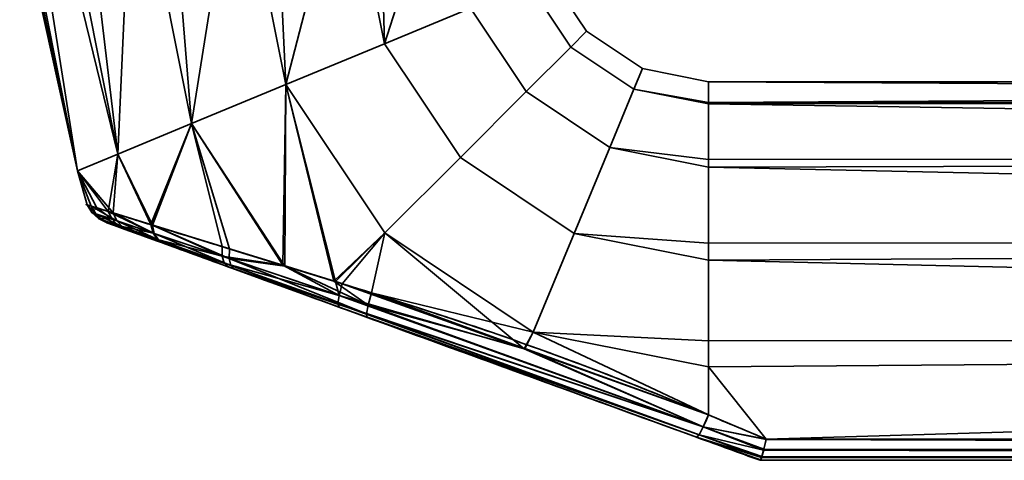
# Model space of a CAD drawing. Header units: millimetres. Extents: x -603 to 3703, y -121 to 193.
# Tile 742 of 1056: x 2531 to 2588, y -121 to -95. Entities that reach past the tile are written whole.
import ezdxf

# ---------------------------------------------------------------- set-up
doc = ezdxf.new("R2010")
doc.units = ezdxf.units.MM
doc.layers.add('151', color=7, linetype='Continuous', true_color=0xffffff)

# ---------------------------------------------------------------- blocks, each defined once
blk = doc.blocks.new('UG_SURFACE_120')
at = {"layer": '151', "color": 35, "linetype": 'Continuous', "lineweight": 35}
for points in [[(2534.348, -104.182, 1085.881), (2534.348, -104.182, 1092.119), (2531, -89, 1089)], [(2534.348, -104.182, 1092.119), (2531.164, -89, 1090.559), (2531, -89, 1089)], [(2531, -89, 1089), (2531.328, -89, 1085.881), (2534.348, -104.182, 1085.881)], [(2534.348, -104.182, 1092.119), (2531.328, -89, 1092.119), (2531.164, -89, 1090.559)], [(2534.348, -104.182, 1085.881), (2531.328, -89, 1085.881), (2531.959, -89, 1084.465)], [(2533.234, -89, 1096.4), (2531.328, -89, 1092.119), (2534.348, -104.182, 1092.119), (2536.691, -103.211, 1097.817)], [(2531.959, -89, 1084.465), (2533.865, -89, 1080.183), (2536.691, -103.211, 1080.183), (2534.348, -104.182, 1085.881)], [(2536.691, -103.211, 1097.817), (2533.865, -89, 1097.817), (2533.234, -89, 1096.4)], [(2536.691, -103.211, 1080.183), (2533.865, -89, 1080.183), (2535.017, -89, 1079.146)], [(2537.348, -89, 1100.953), (2533.865, -89, 1097.817), (2536.691, -103.211, 1097.817)], [(2535.017, -89, 1079.146), (2538.5, -89, 1076.01), (2540.974, -101.437, 1076.01), (2536.691, -103.211, 1080.183)], [(2536.691, -103.211, 1097.817), (2540.974, -101.437, 1101.99), (2538.5, -89, 1101.99), (2537.348, -89, 1100.953)], [(2540.974, -101.437, 1076.01), (2538.5, -89, 1076.01), (2539.975, -89, 1075.53)], [(2542.957, -89, 1103.439), (2538.5, -89, 1101.99), (2540.974, -101.437, 1101.99)], [(2539.975, -89, 1075.53), (2544.432, -89, 1074.082), (2546.454, -99.167, 1074.082), (2540.974, -101.437, 1076.01)], [(2540.974, -101.437, 1101.99), (2546.454, -99.167, 1103.918), (2544.432, -89, 1103.918), (2542.957, -89, 1103.439)], [(2546.454, -99.167, 1074.082), (2544.432, -89, 1074.082), (2545.974, -89, 1074.244)], [(2549.093, -89, 1103.428), (2544.432, -89, 1103.918), (2546.454, -99.167, 1103.918)], [(2545.974, -89, 1074.244), (2550.635, -89, 1074.734), (2552.186, -96.793, 1074.734), (2546.454, -99.167, 1074.082)], [(2546.454, -99.167, 1103.918), (2552.186, -96.793, 1103.266), (2550.635, -89, 1103.266), (2549.093, -89, 1103.428)], [(2552.186, -96.793, 1074.734), (2550.635, -89, 1074.734), (2551.978, -89, 1075.51)], [(2554.694, -89, 1100.923), (2550.635, -89, 1103.266), (2552.186, -96.793, 1103.266)], [(2551.978, -89, 1075.51), (2556.037, -89, 1077.853), (2557.176, -94.726, 1077.853), (2552.186, -96.793, 1074.734)], [(2552.186, -96.793, 1103.266), (2557.176, -94.726, 1100.147), (2556.037, -89, 1100.147), (2554.694, -89, 1100.923)], [(2561.761, -92.827, 1089), (2563.929, -96.071, 1089), (2563.012, -96.988, 1082.899), (2560.563, -93.323, 1082.899)], [(2560.563, -93.323, 1095.101), (2563.012, -96.988, 1095.101), (2563.929, -96.071, 1089), (2561.761, -92.827, 1089)], [(2560.563, -93.323, 1082.899), (2563.012, -96.988, 1082.899), (2560.42, -99.58, 1077.853), (2557.176, -94.726, 1077.853)], [(2557.176, -94.726, 1100.147), (2560.42, -99.58, 1100.147), (2563.012, -96.988, 1095.101), (2560.563, -93.323, 1095.101)], [(2557.176, -94.726, 1077.853), (2560.42, -99.58, 1077.853), (2556.6, -103.4, 1074.734), (2552.186, -96.793, 1074.734)], [(2552.186, -96.793, 1103.266), (2556.6, -103.4, 1103.266), (2560.42, -99.58, 1100.147), (2557.176, -94.726, 1100.147)], [(2563.929, -96.071, 1089), (2567.173, -98.239, 1089), (2566.677, -99.437, 1082.899), (2563.012, -96.988, 1082.899)], [(2563.012, -96.988, 1095.101), (2566.677, -99.437, 1095.101), (2567.173, -98.239, 1089), (2563.929, -96.071, 1089)], [(2552.186, -96.793, 1074.734), (2556.6, -103.4, 1074.734), (2552.214, -107.786, 1074.082), (2546.454, -99.167, 1074.082)], [(2546.454, -99.167, 1103.918), (2552.214, -107.786, 1103.918), (2556.6, -103.4, 1103.266), (2552.186, -96.793, 1103.266)], [(2563.012, -96.988, 1082.899), (2566.677, -99.437, 1082.899), (2565.274, -102.824, 1077.853), (2560.42, -99.58, 1077.853)], [(2560.42, -99.58, 1100.147), (2565.274, -102.824, 1100.147), (2566.677, -99.437, 1095.101), (2563.012, -96.988, 1095.101)], [(2566.677, -99.437, 1082.899), (2567.173, -98.239, 1089), (2571, -99, 1089), (2571, -100.218, 1083.27)], [(2571, -100.218, 1094.73), (2571, -99, 1089), (2567.173, -98.239, 1089), (2566.677, -99.437, 1095.101)], [(2546.454, -99.167, 1103.918), (2540.974, -101.437, 1101.99), (2546.408, -109.716, 1101.839)], [(2546.274, -109.671, 1076.138), (2540.974, -101.437, 1076.01), (2546.454, -99.167, 1074.082)], [(2549.349, -110.62, 1075.135), (2546.274, -109.671, 1076.138), (2546.454, -99.167, 1074.082)], [(2546.454, -99.167, 1103.918), (2546.408, -109.716, 1101.839), (2549.239, -110.593, 1102.64)], [(2546.454, -99.167, 1074.082), (2552.214, -107.786, 1074.082), (2549.349, -110.62, 1075.135)], [(2549.239, -110.593, 1102.64), (2552.214, -107.786, 1103.918), (2546.454, -99.167, 1103.918)], [(2565.274, -102.824, 1077.853), (2566.677, -99.437, 1082.899), (2571, -100.297, 1082.899), (2571, -103.516, 1078.467)], [(2571, -103.516, 1099.532), (2571, -100.297, 1095.101), (2566.677, -99.437, 1095.101), (2565.274, -102.824, 1100.147)], [(2566.677, -99.437, 1095.101), (2571, -100.297, 1095.101), (2571, -100.218, 1094.73)], [(2571, -100.218, 1083.27), (2571, -100.297, 1082.899), (2566.677, -99.437, 1082.899)], [(2769, -100.144, 1083.254), (2571, -100.218, 1083.27), (2571, -99, 1089)], [(2769, -99, 1089), (2571, -99, 1089), (2571, -100.218, 1094.73)], [(2571, -100.218, 1094.73), (2769, -100.144, 1094.746), (2769, -99, 1089)], [(2571, -99, 1089), (2769, -99, 1089), (2769, -100.144, 1083.254)], [(2560.42, -99.58, 1077.853), (2565.274, -102.824, 1077.853), (2563.207, -107.815, 1074.734), (2556.6, -103.4, 1074.734)], [(2556.6, -103.4, 1103.266), (2563.207, -107.815, 1103.266), (2565.274, -102.824, 1100.147), (2560.42, -99.58, 1100.147)], [(2571, -100.297, 1082.899), (2769, -100.144, 1083.254), (2769, -103.402, 1078.385)], [(2769, -100.144, 1094.746), (2571, -100.218, 1094.73), (2571, -100.297, 1095.101)], [(2571, -100.297, 1095.101), (2769, -103.402, 1099.615), (2769, -100.144, 1094.746)], [(2571, -100.297, 1082.899), (2571, -100.218, 1083.27), (2769, -100.144, 1083.254)], [(2769, -103.402, 1078.385), (2571, -103.516, 1078.467), (2571, -100.297, 1082.899)], [(2571, -100.297, 1095.101), (2571, -103.516, 1099.532), (2769, -103.402, 1099.615)], [(2540.974, -101.437, 1101.99), (2536.691, -103.211, 1097.817), (2538.717, -107.34, 1097.813)], [(2538.613, -107.308, 1080.278), (2536.691, -103.211, 1080.183), (2540.974, -101.437, 1076.01)], [(2540.974, -101.437, 1076.01), (2542.759, -108.586, 1077.285), (2538.613, -107.308, 1080.278)], [(2538.717, -107.34, 1097.813), (2543.18, -108.716, 1100.926), (2540.974, -101.437, 1101.99)], [(2540.974, -101.437, 1076.01), (2546.274, -109.671, 1076.138), (2542.759, -108.586, 1077.285)], [(2543.18, -108.716, 1100.926), (2546.408, -109.716, 1101.839), (2540.974, -101.437, 1101.99)], [(2563.207, -107.815, 1074.734), (2565.274, -102.824, 1077.853), (2571, -103.963, 1077.853), (2571, -108.376, 1075.305)], [(2571, -108.376, 1102.695), (2571, -103.963, 1100.147), (2565.274, -102.824, 1100.147), (2563.207, -107.815, 1103.266)], [(2565.274, -102.824, 1100.147), (2571, -103.963, 1100.147), (2571, -103.516, 1099.532)], [(2571, -103.516, 1078.467), (2571, -103.963, 1077.853), (2565.274, -102.824, 1077.853)], [(2534.348, -104.182, 1085.881), (2536.691, -103.211, 1080.183), (2536.142, -106.541, 1083.674)], [(2536.424, -106.629, 1094.854), (2536.691, -103.211, 1097.817), (2534.348, -104.182, 1092.119)], [(2536.691, -103.211, 1080.183), (2538.613, -107.308, 1080.278), (2536.142, -106.541, 1083.674)], [(2536.424, -106.629, 1094.854), (2538.675, -107.327, 1097.784), (2536.691, -103.211, 1097.817)], [(2538.675, -107.327, 1097.784), (2538.717, -107.34, 1097.813), (2536.691, -103.211, 1097.817)], [(2556.6, -103.4, 1074.734), (2563.207, -107.815, 1074.734), (2560.833, -113.546, 1074.082), (2552.214, -107.786, 1074.082)], [(2552.214, -107.786, 1103.918), (2560.833, -113.546, 1103.918), (2563.207, -107.815, 1103.266), (2556.6, -103.4, 1103.266)], [(2571, -103.963, 1077.853), (2769, -103.402, 1078.385), (2769, -108.277, 1075.135)], [(2769, -103.402, 1099.615), (2571, -103.516, 1099.532), (2571, -103.963, 1100.147)], [(2571, -103.963, 1100.147), (2769, -108.277, 1102.865), (2769, -103.402, 1099.615)], [(2571, -103.963, 1077.853), (2571, -103.516, 1078.467), (2769, -103.402, 1078.385)], [(2769, -108.277, 1075.135), (2571, -108.376, 1075.305), (2571, -103.963, 1077.853)], [(2571, -103.963, 1100.147), (2571, -108.376, 1102.695), (2769, -108.277, 1102.865)], [(2534.348, -104.182, 1092.119), (2534.348, -104.182, 1085.881), (2534.916, -106.158, 1087.843)], [(2534.348, -104.182, 1085.881), (2535.484, -106.335, 1085.914), (2534.916, -106.158, 1087.843)], [(2534.348, -104.182, 1092.119), (2535.15, -106.231, 1091.582), (2536.424, -106.629, 1094.854)], [(2534.916, -106.158, 1087.843), (2535.15, -106.231, 1091.582), (2534.348, -104.182, 1092.119)], [(2536.142, -106.541, 1083.674), (2535.484, -106.335, 1085.914), (2534.348, -104.182, 1085.881)], [(2535.195, -106.594, 1087.889), (2534.916, -106.158, 1087.843), (2535.484, -106.335, 1085.914)], [(2534.916, -106.158, 1087.843), (2535.195, -106.594, 1087.889), (2535.419, -106.67, 1091.481)], [(2535.419, -106.67, 1091.481), (2535.15, -106.231, 1091.582), (2534.916, -106.158, 1087.843)], [(2535.15, -106.231, 1091.582), (2535.419, -106.67, 1091.481), (2536.643, -107.084, 1094.63)], [(2536.643, -107.084, 1094.63), (2536.424, -106.629, 1094.854), (2535.15, -106.231, 1091.582)], [(2536.372, -106.992, 1083.879), (2535.195, -106.594, 1087.889), (2535.484, -106.335, 1085.914)], [(2535.484, -106.335, 1085.914), (2536.142, -106.541, 1083.674), (2536.372, -106.992, 1083.879)], [(2535.195, -106.594, 1087.889), (2535.575, -106.943, 1087.941), (2535.791, -107.02, 1091.364)], [(2535.791, -107.02, 1091.364), (2535.419, -106.67, 1091.481), (2535.195, -106.594, 1087.889)], [(2535.575, -106.943, 1087.941), (2535.195, -106.594, 1087.889), (2536.372, -106.992, 1083.879)], [(2535.419, -106.67, 1091.481), (2535.791, -107.02, 1091.364), (2536.97, -107.441, 1094.363)], [(2536.97, -107.441, 1094.363), (2536.643, -107.084, 1094.63), (2535.419, -106.67, 1091.481)], [(2536.142, -106.541, 1083.674), (2538.613, -107.308, 1080.278), (2538.75, -107.795, 1080.602)], [(2538.75, -107.795, 1080.602), (2536.372, -106.992, 1083.879), (2536.142, -106.541, 1083.674)], [(2536.424, -106.629, 1094.854), (2536.643, -107.084, 1094.63), (2538.809, -107.815, 1097.458)], [(2538.809, -107.815, 1097.458), (2538.675, -107.327, 1097.784), (2536.424, -106.629, 1094.854)], [(2536.372, -106.992, 1083.879), (2536.709, -107.348, 1084.121), (2535.575, -106.943, 1087.941)], [(2535.791, -107.02, 1091.364), (2535.575, -106.943, 1087.941), (2536.033, -107.181, 1087.998)], [(2536.033, -107.181, 1087.998), (2535.575, -106.943, 1087.941), (2536.709, -107.348, 1084.121)], [(2536.97, -107.441, 1094.363), (2535.791, -107.02, 1091.364), (2536.242, -107.257, 1091.238)], [(2536.033, -107.181, 1087.998), (2536.242, -107.257, 1091.238), (2535.791, -107.02, 1091.364)], [(2536.709, -107.348, 1084.121), (2537.128, -107.58, 1084.384), (2536.033, -107.181, 1087.998)], [(2536.242, -107.257, 1091.238), (2536.033, -107.181, 1087.998), (2537.128, -107.58, 1084.384), (2539.346, -108.387, 1081.441)], [(2536.242, -107.257, 1091.238), (2537.381, -107.672, 1094.074), (2536.97, -107.441, 1094.363)], [(2539.346, -108.387, 1081.441), (2537.381, -107.672, 1094.074), (2536.242, -107.257, 1091.238)], [(2536.709, -107.348, 1084.121), (2536.372, -106.992, 1083.879), (2538.75, -107.795, 1080.602)], [(2536.643, -107.084, 1094.63), (2536.97, -107.441, 1094.363), (2539.059, -108.186, 1097.056)], [(2539.059, -108.186, 1097.056), (2538.809, -107.815, 1097.458), (2536.643, -107.084, 1094.63)], [(2538.75, -107.795, 1080.602), (2539.001, -108.166, 1081.001), (2536.709, -107.348, 1084.121)], [(2537.128, -107.58, 1084.384), (2536.709, -107.348, 1084.121), (2539.001, -108.166, 1081.001)], [(2539.059, -108.186, 1097.056), (2536.97, -107.441, 1094.363), (2537.381, -107.672, 1094.074)], [(2538.613, -107.308, 1080.278), (2542.759, -108.586, 1077.285), (2542.756, -109.141, 1077.691)], [(2542.756, -109.141, 1077.691), (2538.75, -107.795, 1080.602), (2538.613, -107.308, 1080.278)], [(2538.717, -107.34, 1097.813), (2538.675, -107.327, 1097.784), (2538.809, -107.815, 1097.458)], [(2538.717, -107.34, 1097.813), (2538.809, -107.815, 1097.458), (2543.164, -109.278, 1100.516)], [(2543.164, -109.278, 1100.516), (2543.18, -108.716, 1100.926), (2538.717, -107.34, 1097.813)], [(2539.001, -108.166, 1081.001), (2539.346, -108.387, 1081.441), (2537.128, -107.58, 1084.384)], [(2537.381, -107.672, 1094.074), (2539.402, -108.407, 1096.613), (2539.059, -108.186, 1097.056)], [(2539.402, -108.407, 1096.613), (2537.381, -107.672, 1094.074), (2543.101, -109.754, 1078.847)], [(2539.346, -108.387, 1081.441), (2543.101, -109.754, 1078.847), (2537.381, -107.672, 1094.074)], [(2539.001, -108.166, 1081.001), (2538.75, -107.795, 1080.602), (2542.756, -109.141, 1077.691)], [(2538.809, -107.815, 1097.458), (2539.059, -108.186, 1097.056), (2543.271, -109.687, 1099.964)], [(2543.271, -109.687, 1099.964), (2543.164, -109.278, 1100.516), (2538.809, -107.815, 1097.458)], [(2552.214, -107.786, 1103.918), (2549.239, -110.593, 1102.64), (2551.441, -111.275, 1103.263)], [(2549.728, -110.737, 1075.011), (2549.349, -110.62, 1075.135), (2552.214, -107.786, 1074.082)], [(2560.309, -114.529, 1074.83), (2549.728, -110.737, 1075.011), (2552.214, -107.786, 1074.082)], [(2560.833, -113.546, 1103.918), (2552.214, -107.786, 1103.918), (2551.441, -111.275, 1103.263)], [(2552.214, -107.786, 1074.082), (2560.833, -113.546, 1074.082), (2560.309, -114.529, 1074.83)], [(2560.833, -113.546, 1074.082), (2563.207, -107.815, 1074.734), (2571, -109.365, 1074.734), (2571, -114.051, 1074.242)], [(2571, -114.051, 1103.758), (2571, -109.365, 1103.266), (2563.207, -107.815, 1103.266), (2560.833, -113.546, 1103.918)], [(2563.207, -107.815, 1103.266), (2571, -109.365, 1103.266), (2571, -108.376, 1102.695)], [(2571, -108.376, 1075.305), (2571, -109.365, 1074.734), (2563.207, -107.815, 1074.734)], [(2542.756, -109.141, 1077.691), (2542.875, -109.546, 1078.233), (2539.001, -108.166, 1081.001)], [(2539.346, -108.387, 1081.441), (2539.001, -108.166, 1081.001), (2542.875, -109.546, 1078.233)], [(2543.271, -109.687, 1099.964), (2539.059, -108.186, 1097.056), (2539.402, -108.407, 1096.613)], [(2542.875, -109.546, 1078.233), (2543.101, -109.754, 1078.847), (2539.346, -108.387, 1081.441)], [(2539.402, -108.407, 1096.613), (2543.485, -109.894, 1099.336), (2543.271, -109.687, 1099.964)], [(2543.101, -109.754, 1078.847), (2551.166, -112.689, 1101.362), (2543.485, -109.894, 1099.336), (2539.402, -108.407, 1096.613)], [(2542.756, -109.141, 1077.691), (2542.759, -108.586, 1077.285), (2546.274, -109.671, 1076.138)], [(2571, -109.365, 1074.734), (2769, -108.277, 1075.135), (2769, -114.025, 1074)], [(2769, -114.025, 1104), (2769, -108.277, 1102.865), (2571, -109.365, 1103.266)], [(2769, -108.277, 1102.865), (2571, -108.376, 1102.695), (2571, -109.365, 1103.266)], [(2571, -109.365, 1074.734), (2571, -108.376, 1075.305), (2769, -108.277, 1075.135)], [(2546.274, -109.671, 1076.138), (2549.551, -111.419, 1075.427), (2542.756, -109.141, 1077.691)], [(2542.875, -109.546, 1078.233), (2542.756, -109.141, 1077.691), (2549.551, -111.419, 1075.427)], [(2546.408, -109.716, 1101.839), (2543.18, -108.716, 1100.926), (2543.164, -109.278, 1100.516)], [(2549.551, -111.419, 1075.427), (2549.487, -111.9, 1076.085), (2542.875, -109.546, 1078.233)], [(2543.101, -109.754, 1078.847), (2542.875, -109.546, 1078.233), (2549.487, -111.9, 1076.085)], [(2549.487, -111.9, 1076.085), (2549.549, -112.1, 1076.876), (2543.101, -109.754, 1078.847)], [(2543.101, -109.754, 1078.847), (2549.549, -112.1, 1076.876), (2551.166, -112.689, 1101.362)], [(2543.164, -109.278, 1100.516), (2543.271, -109.687, 1099.964), (2551.136, -112.488, 1102.182)], [(2546.408, -109.716, 1101.839), (2543.164, -109.278, 1100.516), (2551.233, -111.986, 1102.857)], [(2551.136, -112.488, 1102.182), (2551.233, -111.986, 1102.857), (2543.164, -109.278, 1100.516)], [(2551.136, -112.488, 1102.182), (2543.271, -109.687, 1099.964), (2543.485, -109.894, 1099.336)], [(2549.551, -111.419, 1075.427), (2546.274, -109.671, 1076.138), (2549.349, -110.62, 1075.135)], [(2551.233, -111.986, 1102.857), (2549.239, -110.593, 1102.64), (2546.408, -109.716, 1101.839)], [(2769, -114.025, 1074), (2571, -114.051, 1074.242), (2571, -109.365, 1074.734)], [(2571, -109.365, 1103.266), (2571, -114.051, 1103.758), (2769, -114.025, 1104)], [(2543.485, -109.894, 1099.336), (2551.166, -112.689, 1101.362), (2551.136, -112.488, 1102.182)], [(2551.233, -111.986, 1102.857), (2551.441, -111.275, 1103.263), (2549.239, -110.593, 1102.64)], [(2549.349, -110.62, 1075.135), (2549.728, -110.737, 1075.011), (2549.551, -111.419, 1075.427)], [(2549.551, -111.419, 1075.427), (2549.728, -110.737, 1075.011), (2560.309, -114.529, 1074.83)], [(2549.487, -111.9, 1076.085), (2549.551, -111.419, 1075.427), (2570.703, -119.056, 1075.05)], [(2560.309, -114.529, 1074.83), (2570.703, -119.056, 1075.05), (2549.551, -111.419, 1075.427)], [(2560.345, -114.501, 1103.304), (2551.441, -111.275, 1103.263), (2551.233, -111.986, 1102.857)], [(2551.441, -111.275, 1103.263), (2560.345, -114.501, 1103.304), (2560.833, -113.546, 1103.918)], [(2570.703, -119.056, 1075.05), (2570.46, -119.517, 1075.73), (2549.487, -111.9, 1076.085)], [(2549.549, -112.1, 1076.876), (2549.487, -111.9, 1076.085), (2570.46, -119.517, 1075.73)], [(2570.703, -119.056, 1102.95), (2551.233, -111.986, 1102.857), (2551.136, -112.488, 1102.182)], [(2560.345, -114.501, 1103.304), (2551.233, -111.986, 1102.857), (2570.703, -119.056, 1102.95)], [(2570.46, -119.517, 1075.73), (2570.316, -119.659, 1076.562), (2549.549, -112.1, 1076.876)], [(2549.549, -112.1, 1076.876), (2570.316, -119.659, 1076.562), (2570.316, -119.659, 1101.438), (2551.166, -112.689, 1101.362)], [(2570.46, -119.517, 1102.27), (2551.136, -112.488, 1102.182), (2551.166, -112.689, 1101.362)], [(2551.136, -112.488, 1102.182), (2570.46, -119.517, 1102.27), (2570.703, -119.056, 1102.95)], [(2551.166, -112.689, 1101.362), (2570.316, -119.659, 1101.438), (2570.46, -119.517, 1102.27)], [(2571, -118.361, 1074.648), (2560.309, -114.529, 1074.83), (2560.833, -113.546, 1074.082)], [(2560.833, -113.546, 1103.918), (2560.345, -114.501, 1103.304), (2571, -118.361, 1103.352)], [(2560.833, -113.546, 1103.918), (2571, -115.568, 1103.918), (2571, -114.051, 1103.758)], [(2571, -118.361, 1103.352), (2571, -115.568, 1103.918), (2560.833, -113.546, 1103.918)], [(2560.833, -113.546, 1074.082), (2571, -115.568, 1074.082), (2571, -118.361, 1074.648)], [(2571, -114.051, 1074.242), (2571, -115.568, 1074.082), (2560.833, -113.546, 1074.082)], [(2769, -114.025, 1104), (2571, -115.568, 1103.918), (2574.353, -119.769, 1102.846)], [(2769, -114.025, 1104), (2571, -114.051, 1103.758), (2571, -115.568, 1103.918)], [(2574.353, -119.769, 1075.154), (2571, -115.568, 1074.082), (2769, -114.025, 1074)], [(2571, -115.568, 1074.082), (2571, -114.051, 1074.242), (2769, -114.025, 1074)], [(2769, -114.025, 1074), (2769, -119.769, 1075.154), (2574.353, -119.769, 1075.154)], [(2574.353, -119.769, 1102.846), (2769, -119.769, 1102.846), (2769, -114.025, 1104)], [(2560.309, -114.529, 1074.83), (2571, -118.361, 1074.648), (2570.703, -119.056, 1075.05)], [(2570.703, -119.056, 1102.95), (2571, -118.361, 1103.352), (2560.345, -114.501, 1103.304)], [(2571, -115.568, 1103.918), (2571, -118.361, 1103.352), (2574.353, -119.769, 1102.846)], [(2574.353, -119.769, 1075.154), (2571, -118.361, 1074.648), (2571, -115.568, 1074.082)], [(2574.353, -119.769, 1102.846), (2571, -118.361, 1103.352), (2570.703, -119.056, 1102.95)], [(2570.703, -119.056, 1075.05), (2571, -118.361, 1074.648), (2574.353, -119.769, 1075.154)], [(2574.083, -120.838, 1101.72), (2570.46, -119.517, 1102.27), (2570.316, -119.659, 1101.438)], [(2570.316, -119.659, 1076.562), (2570.46, -119.517, 1075.73), (2574.083, -120.839, 1076.279)], [(2574.206, -120.419, 1102.387), (2570.703, -119.056, 1102.95), (2570.46, -119.517, 1102.27)], [(2570.46, -119.517, 1075.73), (2570.703, -119.056, 1075.05), (2574.206, -120.42, 1075.613)], [(2570.46, -119.517, 1102.27), (2574.111, -120.771, 1101.929), (2574.206, -120.419, 1102.387)], [(2570.46, -119.517, 1102.27), (2574.088, -120.827, 1101.757), (2574.111, -120.771, 1101.929)], [(2570.46, -119.517, 1102.27), (2574.083, -120.838, 1101.72), (2574.088, -120.827, 1101.757)], [(2574.206, -120.42, 1075.613), (2574.11, -120.773, 1076.074), (2570.46, -119.517, 1075.73)], [(2574.11, -120.773, 1076.074), (2574.088, -120.827, 1076.243), (2570.46, -119.517, 1075.73)], [(2574.088, -120.827, 1076.243), (2574.083, -120.839, 1076.279), (2570.46, -119.517, 1075.73)], [(2570.703, -119.056, 1102.95), (2574.35, -119.783, 1102.84), (2574.353, -119.769, 1102.846)], [(2570.703, -119.056, 1102.95), (2574.209, -120.406, 1102.404), (2574.223, -120.355, 1102.471)], [(2574.223, -120.355, 1102.471), (2574.35, -119.783, 1102.84), (2570.703, -119.056, 1102.95)], [(2570.703, -119.056, 1102.95), (2574.206, -120.419, 1102.387), (2574.209, -120.406, 1102.404)], [(2570.703, -119.056, 1075.05), (2574.35, -119.783, 1075.16), (2574.223, -120.356, 1075.53)], [(2574.353, -119.769, 1075.154), (2574.35, -119.783, 1075.16), (2570.703, -119.056, 1075.05)], [(2574.223, -120.356, 1075.53), (2574.209, -120.406, 1075.595), (2570.703, -119.056, 1075.05)], [(2574.209, -120.406, 1075.595), (2574.206, -120.42, 1075.613), (2570.703, -119.056, 1075.05)], [(2570.316, -119.659, 1076.562), (2574, -121, 1077.051), (2574, -121, 1100.949), (2570.316, -119.659, 1101.438)], [(2570.316, -119.659, 1101.438), (2574.026, -120.98, 1101.28), (2574.083, -120.838, 1101.72)], [(2570.316, -119.659, 1101.438), (2574.002, -121, 1101), (2574.026, -120.98, 1101.28)], [(2570.316, -119.659, 1101.438), (2574, -121, 1100.949), (2574.002, -121, 1101)], [(2574.083, -120.839, 1076.279), (2574.026, -120.981, 1076.724), (2570.316, -119.659, 1076.562)], [(2574.026, -120.981, 1076.724), (2574.002, -121, 1077), (2570.316, -119.659, 1076.562)], [(2574.002, -121, 1077), (2574, -121, 1077.051), (2570.316, -119.659, 1076.562)], [(2769, -120.415, 1102.411), (2574.35, -119.783, 1102.84), (2574.223, -120.355, 1102.471)], [(2574.223, -120.356, 1075.53), (2574.35, -119.783, 1075.16), (2769, -120.41, 1075.581)], [(2574.353, -119.769, 1102.846), (2574.35, -119.783, 1102.84), (2769, -120.415, 1102.411)], [(2769, -120.41, 1075.581), (2574.35, -119.783, 1075.16), (2574.353, -119.769, 1075.154)], [(2769, -120.415, 1102.411), (2769, -120.41, 1102.419), (2574.353, -119.769, 1102.846)], [(2769, -120.41, 1102.419), (2769, -119.769, 1102.846), (2574.353, -119.769, 1102.846)], [(2574.353, -119.769, 1075.154), (2769, -119.769, 1075.154), (2769, -120.41, 1075.581)], [(2769, -120.846, 1076.232), (2574.11, -120.773, 1076.074), (2574.206, -120.42, 1075.613)], [(2769, -120.847, 1101.764), (2574.206, -120.419, 1102.387), (2574.111, -120.771, 1101.929)], [(2574.209, -120.406, 1102.404), (2574.206, -120.419, 1102.387), (2769, -120.847, 1101.764)], [(2574.206, -120.42, 1075.613), (2574.209, -120.406, 1075.595), (2769, -120.415, 1075.589)], [(2574.206, -120.42, 1075.613), (2769, -120.415, 1075.589), (2769, -120.846, 1076.232)], [(2574.223, -120.355, 1102.471), (2574.209, -120.406, 1102.404), (2769, -120.415, 1102.411)], [(2769, -120.41, 1075.581), (2574.209, -120.406, 1075.595), (2574.223, -120.356, 1075.53)], [(2769, -120.847, 1101.764), (2769, -120.846, 1101.768), (2574.209, -120.406, 1102.404)], [(2769, -120.846, 1101.768), (2769, -120.415, 1102.411), (2574.209, -120.406, 1102.404)], [(2769, -120.41, 1075.581), (2769, -120.415, 1075.589), (2574.209, -120.406, 1075.595)], [(2769, -121, 1101), (2574.002, -121, 1101), (2574, -121, 1100.949)], [(2574, -121, 1100.949), (2574, -121, 1077.051), (2769, -121, 1077), (2769, -121, 1101)], [(2574, -121, 1077.051), (2574.002, -121, 1077), (2769, -121, 1077)], [(2574.026, -120.98, 1101.28), (2574.002, -121, 1101), (2769, -121, 1101)], [(2769, -121, 1077), (2574.002, -121, 1077), (2574.026, -120.981, 1076.724)], [(2769, -121, 1101), (2574.083, -120.838, 1101.72), (2574.026, -120.98, 1101.28)], [(2769, -121, 1077), (2574.026, -120.981, 1076.724), (2574.083, -120.839, 1076.279)], [(2574.088, -120.827, 1101.757), (2574.083, -120.838, 1101.72), (2769, -121, 1101)], [(2574.083, -120.839, 1076.279), (2574.088, -120.827, 1076.243), (2769, -120.847, 1076.236)], [(2574.083, -120.839, 1076.279), (2769, -120.847, 1076.236), (2769, -121, 1077)], [(2574.111, -120.771, 1101.929), (2574.088, -120.827, 1101.757), (2769, -120.847, 1101.764)], [(2769, -120.846, 1076.232), (2574.088, -120.827, 1076.243), (2574.11, -120.773, 1076.074)], [(2769, -121, 1101), (2769, -120.847, 1101.764), (2574.088, -120.827, 1101.757)], [(2769, -120.846, 1076.232), (2769, -120.847, 1076.236), (2574.088, -120.827, 1076.243)]]:
    blk.add_3dface(points, dxfattribs=at)

msp = doc.modelspace()

# ---------------------------------------------------------------- linework, layer by layer
at = {"layer": '151', "color": 35, "linetype": 'Continuous', "lineweight": 35}
for p, q in [((2574.353, -119.769, 1102.846), (2769, -119.769, 1102.846)), ((2769, -119.769, 1075.154), (2574.353, -119.769, 1075.154)), ((2574, -121, 1077.051), (2574, -121, 1100.949)), ((2769, -121, 1101), (2574.002, -121, 1101)), ((2574.002, -121, 1077), (2769, -121, 1077))]:
    msp.add_line(p, q, dxfattribs=at)
at = {"layer": '151', "color": 35, "linetype": 'Continuous', "lineweight": 35, "extrusion": (1, 0, 0)}
msp.add_arc((-114, 1089, 2571), 15, 253.0972, 106.9028, dxfattribs=at)
at = {"layer": '151', "color": 35, "linetype": 'Continuous', "lineweight": 35, "extrusion": (0.934658, -0.340188, -0.103375)}
msp.add_arc((768.657, 1349.451, 2329.212), 2, 105.8556, 180, dxfattribs=at)
at = {"layer": '151', "color": 35, "linetype": 'Continuous', "lineweight": 35, "extrusion": (0.934658, -0.340188, 0.103375)}
msp.add_arc((768.657, 816.881, 2554.363), 2, 180, 254.1444, dxfattribs=at)
at = {"layer": '151', "color": 35, "linetype": 'Continuous', "lineweight": 35, "extrusion": (0.387206, 0.921993, 0)}
for start_param, end_param in [(1.176005, 1.275787), (5.007398, 5.10718)]:
    msp.add_ellipse((2560.615, -114, 1089), major_axis=(35.717, -15), ratio=0.387206, start_param=start_param, end_param=end_param, dxfattribs=at)
at = {"layer": '151', "color": 35, "linetype": 'Continuous', "lineweight": 35, "extrusion": (-0.34202, -0.939693, 0)}
for start_param, end_param in [(1.165933, 1.275787), (5.007398, 5.117253)]:
    msp.add_ellipse((2559.931, -115.879, 1089), major_axis=(35.717, -13), ratio=0.34202, start_param=start_param, end_param=end_param, dxfattribs=at)
at = {"layer": '151', "color": 35, "linetype": 'Continuous', "lineweight": 35}
for points, knots in [([(2571, -118.361, 1074.648), (2569.254, -117.642, 1074.43), (2567.499, -116.935, 1074.318), (2563.97, -115.564, 1074.192), (2562.195, -114.901, 1074.176), (2556.837, -112.991, 1074.226), (2553.223, -111.827, 1074.358), (2547.862, -110.155, 1075.359), (2546.114, -109.617, 1075.83), (2542.745, -108.582, 1077.203), (2541.124, -108.084, 1078.114), (2538.992, -107.426, 1079.873), (2538.322, -107.218, 1080.534), (2537.138, -106.851, 1081.968), (2536.62, -106.69, 1082.744), (2535.753, -106.419, 1084.43), (2535.42, -106.316, 1085.311), (2534.971, -106.175, 1087.138), (2534.854, -106.139, 1088.1), (2534.866, -106.142, 1090.944), (2535.356, -106.296, 1092.833), (2537.113, -106.843, 1096.181), (2538.365, -107.232, 1097.627), (2541.223, -108.114, 1099.949), (2542.847, -108.613, 1100.848), (2546.224, -109.651, 1102.205), (2547.969, -110.188, 1102.666), (2551.523, -111.297, 1103.319), (2553.329, -111.87, 1103.509), (2556.907, -113.044, 1103.744), (2558.689, -113.651, 1103.792), (2562.235, -114.916, 1103.824), (2563.999, -115.574, 1103.808), (2567.509, -116.939, 1103.681), (2569.257, -117.644, 1103.57), (2571, -118.361, 1103.352)], [0, 0, 0, 0, 0.0625, 0.0625, 0.125, 0.125, 0.25, 0.25, 0.3125, 0.3125, 0.375, 0.375, 0.40625, 0.40625, 0.4375, 0.4375, 0.46875, 0.46875, 0.5, 0.5, 0.5625, 0.5625, 0.625, 0.625, 0.6875, 0.6875, 0.75, 0.75, 0.8125, 0.8125, 0.875, 0.875, 0.9375, 0.9375, 1, 1, 1, 1]), ([(2570.316, -119.659, 1101.438), (2566.98, -118.445, 1101.807), (2563.646, -117.231, 1101.853), (2556.977, -114.804, 1101.82), (2553.629, -113.585, 1101.735), (2548.654, -111.775, 1101), (2547.021, -111.18, 1100.648), (2543.841, -110.023, 1099.57), (2542.283, -109.456, 1098.833), (2539.508, -108.446, 1096.855), (2538.264, -107.993, 1095.592), (2536.478, -107.343, 1092.522), (2535.976, -107.16, 1090.753), (2535.984, -107.163, 1088.077), (2536.114, -107.211, 1087.174), (2536.595, -107.386, 1085.478), (2536.951, -107.515, 1084.658), (2538.29, -108.003, 1082.38), (2539.534, -108.456, 1081.12), (2542.315, -109.467, 1079.149), (2543.874, -110.035, 1078.416), (2547.055, -111.193, 1077.344), (2548.703, -111.793, 1076.991), (2553.682, -113.605, 1076.261), (2557.007, -114.815, 1076.18), (2563.659, -117.236, 1076.147), (2566.985, -118.447, 1076.193), (2570.316, -119.659, 1076.562)], [0, 0, 0, 0, 0.125, 0.125, 0.25, 0.25, 0.3125, 0.3125, 0.375, 0.375, 0.4375, 0.4375, 0.5, 0.5, 0.53125, 0.53125, 0.5625, 0.5625, 0.625, 0.625, 0.6875, 0.6875, 0.75, 0.75, 0.875, 0.875, 1, 1, 1, 1])]:
    msp.add_open_spline(points, degree=3, knots=knots, dxfattribs=at)
for points in [[(2574.353, -119.769, 1102.846), (2574.206, -120.485, 1102.548), (2574.061, -121, 1101.798), (2574.002, -121, 1101)], [(2574.002, -121, 1077), (2574.061, -121, 1076.202), (2574.206, -120.485, 1075.452), (2574.353, -119.769, 1075.154)], [(2574, -121, 1077.051), (2574, -121, 1077.034), (2574.001, -121, 1077.017), (2574.002, -121, 1077)], [(2574.002, -121, 1101), (2574.001, -121, 1100.983), (2574, -121, 1100.966), (2574, -121, 1100.949)]]:
    msp.add_open_spline(points, degree=3, dxfattribs=at)

# ---------------------------------------------------------------- block references
msp.add_blockref('UG_SURFACE_120', (0, 0), dxfattribs=at)

doc.saveas('drawing.dxf')
